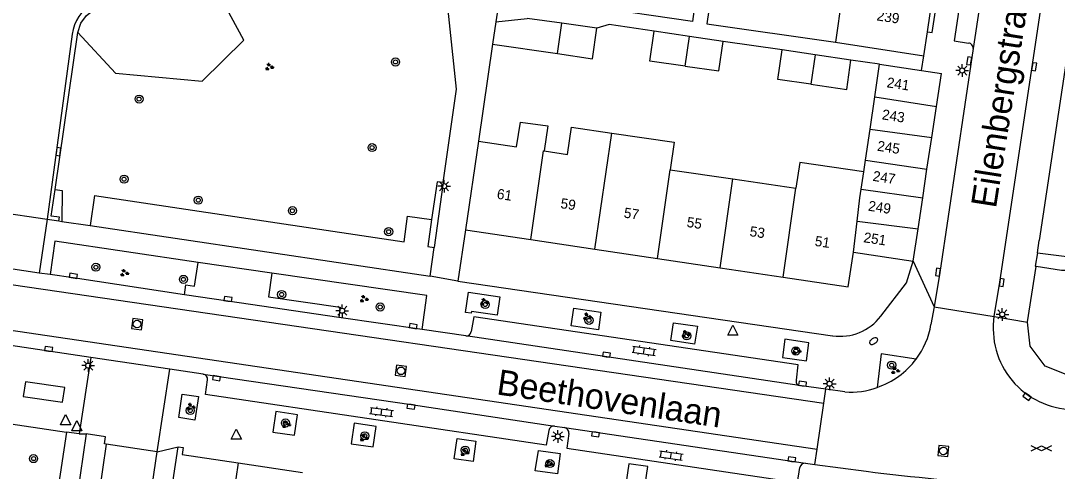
# Model space of a CAD drawing. Extents: x 132999 to 136000, y 398499 to 400501.
# Drawn here: x 134501.1 to 134603.3, y 399519.8 to 399564.2 of the extents above; entities that cross this region are included whole.
import ezdxf

# ---------------------------------------------------------------- set-up
doc = ezdxf.new("R2010")
doc.units = 0
for name, color, linetype in [('gg-afsc-erfafscheiding', 7, 'Continuous'), ('gg-afsc-hekwerk', 7, 'Continuous'), ('gg-afsc-muur', 7, 'Continuous'), ('gg-anno-huisnummerreeks BGT', 7, 'Continuous'), ('gg-anno-openbare ruimte label', 7, 'Continuous'), ('gg-bbg-abri', 7, 'Continuous'), ('gg-bbg-bijgebouw', 7, 'Continuous'), ('gg-bbg-gedigitaliseerde bebouwing', 7, 'Continuous'), ('gg-bbg-gedigitaliseerde bijgebouw', 7, 'Continuous'), ('gg-bbg-hoofdgebouw', 7, 'Continuous'), ('gg-bbg-tussenscheiding', 7, 'Continuous'), ('gg-knt-verharding', 7, 'Continuous'), ('gg-knt-verharding nz', 7, 'Continuous'), ('gt-grn-groengrens', 7, 'Continuous'), ('gt-grn-weggrens', 7, 'Continuous'), ('gt-symb-boom', 7, 'Continuous'), ('gt-symb-brandkraan', 7, 'Continuous'), ('gt-symb-gesloten verharding', 7, 'Continuous'), ('gt-symb-groenvak', 7, 'Continuous'), ('gt-symb-klinker verharding', 7, 'Continuous'), ('gt-symb-kolk', 7, 'Continuous'), ('gt-symb-lichtmast', 7, 'Continuous'), ('gt-symb-rioolschacht', 7, 'Continuous'), ('gt-symb-waterafsluiter', 7, 'Continuous')]:
    doc.layers.add(name, color=color, linetype=linetype)

# ---------------------------------------------------------------- blocks, each defined once
blk = doc.blocks.new('gt0-KOLK')
at = {"layer": 'gt-symb-kolk'}
blk.add_lwpolyline([(0, 0), (0.37, 0), (0.37, 0.4), (-0.38, 0.4), (-0.38, 0), (0, 0)], dxfattribs=at)
blk = doc.blocks.new('gt0-LMAST')
at = {"layer": 'gt-symb-lichtmast'}
for p, q in [((-0.18, 0.17), (-0.45, 0.44)), ((-0.01, 0.25), (-0.01, 0.62)), ((0.17, 0.17), (0.44, 0.44)), ((-0.26, 0), (-0.63, 0)), ((-0.18, -0.18), (-0.45, -0.45)), ((-0.01, -0.25), (-0.01, -0.63)), ((0.44, -0.45), (0.17, -0.18)), ((0.24, 0), (0.62, 0))]:
    blk.add_line(p, q, dxfattribs=at)
blk.add_circle((-0.01, 0), 0.25, dxfattribs=at)
blk = doc.blocks.new('gt0-BR')
at = {"layer": 'gt-symb-brandkraan'}
for centre, radius, start, end in [((-0.24, 0), 0.206, 107.5669, 252.4331), ((0.6, -2.66), 3, 106.892, 107.5669), ((0, -0.69), 0.938, 73.108, 106.892), ((-0.6, -2.66), 3, 72.4331, 73.108), ((0.24, 0), 0.206, 287.567, 72.4331), ((0.6, 2.66), 3, 252.4331, 253.108), ((0, 0.69), 0.938, 253.108, 286.8921), ((-0.6, 2.66), 3, 286.8921, 287.567)]:
    blk.add_arc(centre, radius, start, end, dxfattribs=at)
blk = doc.blocks.new('gt0-BOOM')
at = {"layer": 'gt-symb-boom'}
for radius in [0.4, 0.2]:
    blk.add_circle((0, 0), radius, dxfattribs=at)
blk = doc.blocks.new('gt0-GRVAK')
at = {"layer": 'gt-symb-groenvak'}
for p, q in [((-0.11, 0.19), (-0.23, 0.24)), ((-0.18, 0.15), (0.09, 0.15)), ((-0.09, 0.21), (-0.16, 0.32)), ((-0.05, 0.21), (-0.05, 0.39)), ((0, 0.21), (0.06, 0.32)), ((0.01, 0.19), (0.13, 0.24)), ((0.26, -0.05), (0.2, 0.06)), ((0.3, -0.05), (0.3, 0.13)), ((0.35, -0.05), (0.41, 0.06)), ((-0.24, -0.23), (-0.36, -0.18)), ((-0.32, -0.26), (-0.05, -0.26)), ((-0.23, -0.21), (-0.29, -0.09)), ((-0.18, -0.2), (-0.18, -0.02)), ((-0.14, -0.21), (-0.07, -0.09)), ((-0.12, -0.23), (0, -0.18)), ((0.24, -0.07), (0.12, -0.02)), ((0.17, -0.11), (0.44, -0.11)), ((0.37, -0.07), (0.49, -0.02))]:
    blk.add_line(p, q, dxfattribs=at)
blk = doc.blocks.new('gt0-RS')
at = {"layer": 'gt-symb-rioolschacht'}
blk.add_lwpolyline([(-0.5, -0.5), (0.5, -0.5), (0.5, 0.5), (-0.5, 0.5)], close=True, dxfattribs=at)
blk.add_circle((0, 0), 0.375, dxfattribs=at)
blk = doc.blocks.new('gt0-GESVH1')
at = {"layer": 'gt-symb-gesloten verharding'}
for p, q in [((-0.99, -0.26), (0.01, 0.24)), ((0.01, -0.26), (-0.99, 0.24)), ((0.01, 0.24), (1.01, -0.26)), ((1.01, 0.24), (0.01, -0.26))]:
    blk.add_line(p, q, dxfattribs=at)
blk = doc.blocks.new('gt0-KL1')
at = {"layer": 'gt-symb-klinker verharding'}
for p, q in [((-1.15, 0.3), (1.15, 0.3)), ((-1, -0.3), (-1, 0.3)), ((-0.5, 0.3), (-0.5, 0.45)), ((0, -0.3), (0, 0.3)), ((0.5, 0.3), (0.5, 0.45)), ((1, -0.3), (1, 0.3)), ((-1.15, -0.3), (1.15, -0.3)), ((-0.5, -0.45), (-0.5, -0.3)), ((0.5, -0.45), (0.5, -0.3))]:
    blk.add_line(p, q, dxfattribs=at)
blk = doc.blocks.new('gt0-WAFSL')
at = {"layer": 'gt-symb-waterafsluiter'}
for p, q in [((-0.5, -0.33), (0, 0.67)), ((0, 0.67), (0.5, -0.33)), ((0.5, -0.33), (-0.5, -0.33))]:
    blk.add_line(p, q, dxfattribs=at)

msp = doc.modelspace()

# ---------------------------------------------------------------- linework, layer by layer
at = {"layer": 'gg-afsc-erfafscheiding'}
for p, q in [((134576.14, 399561.33), (134570.34, 399562.18)), ((134585.76, 399559.92), (134582.93, 399560.34))]:
    msp.add_line(p, q, dxfattribs=at)
for points in [[(134567.66, 399566.59), (134567.31, 399564.12), (134556.89, 399565.64), (134556.02, 399566.44)], [(134569.09, 399566.39), (134568.73, 399563.91), (134581.41, 399562.11)], [(134563.55, 399563.18), (134559.1, 399563.83), (134557.88, 399563.47)]]:
    msp.add_lwpolyline(points, dxfattribs=at)
at = {"layer": 'gg-afsc-hekwerk'}
for points in [[(134641.39, 399538.18), (134633.54, 399544.21), (134631.36, 399545.43), (134629.55, 399545.1), (134618.48, 399541.08), (134616.11, 399540.57), (134611.14, 399539.91), (134608.65, 399539.72), (134606.18, 399539.59), (134603.68, 399539.59), (134601.17, 399540)], [(134600.33, 399534.49), (134600.33, 399534.54), (134601.17, 399540)], [(134629.35, 399530.48), (134621.87, 399529.93), (134619.32, 399529.77), (134616.87, 399529.65), (134606.77, 399529.26), (134604.3, 399529.28), (134602.06, 399530.17), (134600.59, 399532.14), (134600.33, 399534.49)]]:
    msp.add_lwpolyline(points, dxfattribs=at)
at = {"layer": 'gg-afsc-muur'}
msp.add_line((134547.62, 399561.89), (134546.24, 399552.33), dxfattribs=at)
at = {"layer": 'gg-bbg-abri'}
msp.add_lwpolyline([(134505.45, 399528.08), (134501.59, 399528.64), (134501.37, 399527.17), (134505.22, 399526.62), (134505.45, 399528.08)], dxfattribs=at)
at = {"layer": 'gg-bbg-bijgebouw'}
for p, q in [((134547.94, 399564.1), (134547.62, 399561.89)), ((134547.94, 399564.1), (134551.03, 399564.43)), ((134585.76, 399559.92), (134589.88, 399559.3)), ((134589.88, 399559.3), (134591.84, 399559.01)), ((134591.35, 399555.76), (134591.84, 399559.01)), ((134590.89, 399552.69), (134591.35, 399555.76)), ((134590.42, 399549.58), (134590.89, 399552.69)), ((134590, 399546.76), (134590.42, 399549.58)), ((134589.54, 399543.69), (134590, 399546.76)), ((134589.06, 399540.53), (134589.54, 399543.69)), ((134583.17, 399541.41), (134589.06, 399540.53))]:
    msp.add_line(p, q, dxfattribs=at)
at = {"layer": 'gg-bbg-gedigitaliseerde bebouwing'}
for p, q in [((134582.36, 399568.67), (134581.41, 399562.11)), ((134555.4, 399553.73), (134559.36, 399553.14)), ((134565.12, 399549.53), (134571.29, 399548.62)), ((134571.29, 399548.62), (134577.51, 399547.7))]:
    msp.add_line(p, q, dxfattribs=at)
for points in [[(134559.36, 399553.14), (134565.52, 399552.23), (134565.12, 399549.53)], [(134584.19, 399549.33), (134577.88, 399550.25), (134577.51, 399547.7)]]:
    msp.add_lwpolyline(points, dxfattribs=at)
at = {"layer": 'gg-bbg-gedigitaliseerde bijgebouw'}
for p, q in [((134554.43, 399563.96), (134551.03, 399564.43)), ((134557.88, 399563.47), (134554.43, 399563.96)), ((134567.02, 399562.67), (134563.55, 399563.18)), ((134570.34, 399562.18), (134567.02, 399562.67)), ((134547.62, 399561.89), (134554, 399560.97)), ((134579.41, 399560.85), (134576.14, 399561.33)), ((134582.93, 399560.34), (134579.41, 399560.85)), ((134585.28, 399556.71), (134585.76, 399559.92)), ((134584.81, 399553.51), (134585.28, 399556.71)), ((134584.36, 399550.47), (134584.81, 399553.51)), ((134584.19, 399549.33), (134584.36, 399550.47))]:
    msp.add_line(p, q, dxfattribs=at)
for points in [[(134554, 399560.97), (134557.45, 399560.47), (134557.88, 399563.47)], [(134566.6, 399559.74), (134563.12, 399560.24), (134563.55, 399563.18)], [(134566.6, 399559.74), (134569.92, 399559.26), (134570.34, 399562.18)], [(134578.99, 399557.95), (134575.72, 399558.42), (134576.14, 399561.33)], [(134578.99, 399557.95), (134582.51, 399557.44), (134582.93, 399560.34)]]:
    msp.add_lwpolyline(points, dxfattribs=at)
at = {"layer": 'gg-bbg-hoofdgebouw'}
for p, q in [((134590.48, 399563.11), (134591.1, 399567.35)), ((134590.13, 399560.76), (134590.48, 399563.11)), ((134581.41, 399562.11), (134590.13, 399560.76)), ((134546.24, 399552.33), (134544.94, 399543.59)), ((134544.94, 399543.59), (134551.38, 399542.64)), ((134551.38, 399542.64), (134557.69, 399541.7)), ((134557.69, 399541.7), (134563.86, 399540.79)), ((134563.86, 399540.79), (134570.03, 399539.87)), ((134570.03, 399539.87), (134576.24, 399538.95)), ((134522.53, 399520.63), (134528.89, 399519.68))]:
    msp.add_line(p, q, dxfattribs=at)
for points in [[(134546.24, 399552.33), (134549.98, 399551.78), (134550.37, 399554.23), (134553.05, 399553.84), (134552.69, 399551.38)], [(134552.69, 399551.38), (134555.01, 399551.04), (134555.4, 399553.73)], [(134576.24, 399538.95), (134582.67, 399538), (134583.17, 399541.41)], [(134515.4, 399512.83), (134515.23, 399512.85), (134516.63, 399522.22)], [(134516.63, 399522.22), (134517.12, 399522.15), (134517.01, 399521.45), (134522.53, 399520.63)]]:
    msp.add_lwpolyline(points, dxfattribs=at)
at = {"layer": 'gg-bbg-tussenscheiding'}
for p, q in [((134554, 399560.97), (134554.43, 399563.96)), ((134566.6, 399559.74), (134567.02, 399562.67)), ((134579.41, 399560.85), (134578.99, 399557.95)), ((134585.28, 399556.71), (134591.35, 399555.76)), ((134584.81, 399553.51), (134590.89, 399552.69)), ((134557.69, 399541.7), (134559.36, 399553.14)), ((134584.36, 399550.47), (134590.42, 399549.58)), ((134563.86, 399540.79), (134565.12, 399549.53)), ((134583.93, 399547.62), (134584.19, 399549.33)), ((134570.03, 399539.87), (134571.29, 399548.62)), ((134576.24, 399538.95), (134577.51, 399547.7)), ((134583.81, 399546.77), (134583.93, 399547.62)), ((134583.93, 399547.62), (134590, 399546.76)), ((134583.53, 399544.45), (134583.81, 399546.77)), ((134583.17, 399541.41), (134583.53, 399544.45)), ((134583.53, 399544.45), (134589.54, 399543.69)), ((134522.53, 399520.63), (134521.32, 399512.36))]:
    msp.add_line(p, q, dxfattribs=at)
msp.add_lwpolyline([(134551.38, 399542.64), (134552.63, 399551.39), (134552.69, 399551.38)], dxfattribs=at)
at = {"layer": 'gg-knt-verharding'}
for p, q in [((134506.17, 399562.88), (134503.73, 399544.65)), ((134542.76, 399548.26), (134541.85, 399541.87)), ((134498.05, 399545.49), (134503.73, 399544.65)), ((134503.73, 399544.65), (134504.87, 399544.48)), ((134504.87, 399544.48), (134505.18, 399544.43)), ((134505.18, 399544.43), (134507.95, 399544.02)), ((134507.95, 399544.02), (134541.45, 399539.03)), ((134544.94, 399543.59), (134544.18, 399538.54)), ((134601.3, 399541.35), (134601.48, 399542.56)), ((134541.45, 399539.03), (134541.85, 399541.87)), ((134502.94, 399539.35), (134497.26, 399540.19)), ((134504, 399539.19), (134502.94, 399539.35)), ((134544.18, 399538.54), (134581.13, 399533.17)), ((134591.12, 399536.03), (134590.82, 399534.27)), ((134591.12, 399536.03), (134597.05, 399535.07)), ((134540.66, 399533.78), (134532.47, 399534.96)), ((134597, 399534.69), (134597.05, 399535.07)), ((134544.98, 399533.15), (134540.66, 399533.78)), ((134508.01, 399531.04), (134498.77, 399532.41)), ((134515.8, 399529.88), (134508.01, 399531.04)), ((134519.1, 399529.39), (134515.8, 399529.88)), ((134519.1, 399529.39), (134539.6, 399526.38)), ((134580.45, 399527.91), (134577.83, 399528.27)), ((134580.25, 399526.51), (134580.45, 399527.91)), ((134582.34, 399527.65), (134580.45, 399527.91)), ((134579.59, 399521.99), (134580.25, 399526.51)), ((134497.66, 399524.85), (134505.62, 399523.67)), ((134505.62, 399523.67), (134504.75, 399517.8)), ((134553.74, 399524.26), (134554.7, 399524.11)), ((134507.2, 399471.94), (134514.57, 399521.73)), ((134509.53, 399522.49), (134508.78, 399517.32)), ((134514.57, 399521.73), (134509.53, 399522.49)), ((134579.37, 399520.47), (134579.59, 399521.99)), ((134578.46, 399520.6), (134579.37, 399520.47)), ((134579.37, 399520.47), (134584.44, 399519.81))]:
    msp.add_line(p, q, dxfattribs=at)
for points in [[(134599.86, 399597.3), (134598.38, 399597.5), (134593.1, 399562.24), (134594.53, 399562.01)], [(134542.76, 399548.26), (134544.07, 399557.47), (134541.86, 399578.37), (134527.23, 399578.92)], [(134597.05, 399535.07), (134597.59, 399538.44), (134602.59, 399571.77)], [(134590.48, 399563.11), (134590.95, 399563.05), (134592.11, 399570.79), (134591.62, 399570.86)], [(134605.76, 399571.27), (134605.6, 399570.28), (134605.66, 399570.27), (134601.48, 399542.56)], [(134594.96, 399561.47), (134591.7, 399539.41), (134591.12, 399536.03)], [(134518.6, 399540.4), (134504.49, 399542.48), (134504, 399539.19)], [(134601.3, 399541.35), (134601.09, 399540.01), (134601.17, 399540)], [(134517.24, 399537.2), (134517.38, 399538.18), (134518.25, 399538.05), (134518.6, 399540.4)], [(134585.87, 399535.09), (134588.39, 399538.37), (134589.06, 399540.53)], [(134517.24, 399537.2), (134506.27, 399538.87), (134504, 399539.19)], [(134525.85, 399539.34), (134525.53, 399537.01), (134532.6, 399535.98), (134532.47, 399534.96)], [(134540.66, 399533.78), (134541.15, 399537.12), (134525.85, 399539.34)], [(134532.47, 399534.96), (134521.52, 399536.59), (134517.24, 399537.2)], [(134548.33, 399537.01), (134548.08, 399535.21), (134545.54, 399535.57), (134545.52, 399535.39), (134544.93, 399535.47), (134545.23, 399537.47), (134548.33, 399537.01)], [(134558.04, 399533.74), (134555.36, 399534.13), (134555.62, 399535.9), (134558.28, 399535.5), (134558.04, 399533.74)], [(134577.56, 399528.8), (134577.72, 399530.29), (134545.77, 399535.04), (134545.51, 399533.57)], [(134565.17, 399532.69), (134565.43, 399534.45), (134567.8, 399534.1), (134567.53, 399532.33), (134565.17, 399532.69)], [(134576.17, 399531.04), (134578.54, 399530.71), (134578.79, 399532.48), (134576.43, 399532.83), (134576.17, 399531.04)], [(134589.37, 399530.86), (134585.92, 399531.39), (134585.52, 399528.07)], [(134553.16, 399523.82), (134552.88, 399522.37), (134519.32, 399527.37), (134519.52, 399528.82)], [(134517.04, 399527.4), (134518.63, 399527.17), (134518.26, 399524.86), (134516.68, 399525.11), (134517.04, 399527.4)], [(134526.24, 399525.69), (134525.96, 399523.67), (134528.11, 399523.37), (134528.38, 399525.38), (134526.24, 399525.69)], [(134533.99, 399524.55), (134533.69, 399522.53), (134535.86, 399522.21), (134536.14, 399524.23), (134533.99, 399524.55)], [(134507.58, 399523.5), (134506.68, 399517.4), (134506.95, 399517.37), (134506.93, 399517.19)], [(134509.53, 399522.49), (134509.38, 399522.51), (134509.48, 399523.22), (134507.58, 399523.5)], [(134544.12, 399523.05), (134545.98, 399522.77), (134545.7, 399520.77), (134543.82, 399521.04), (134544.12, 399523.05)], [(134555.13, 399523.52), (134554.93, 399522.1), (134577.66, 399518.72), (134577.9, 399520.17)], [(134551.82, 399519.87), (134552.15, 399521.85), (134554.29, 399521.56), (134554.02, 399519.56), (134551.82, 399519.87)], [(134560.76, 399518.54), (134562.62, 399518.27), (134562.91, 399520.27), (134561.05, 399520.55), (134560.76, 399518.54)]]:
    msp.add_lwpolyline(points, dxfattribs=at)
for centre, radius, start, end in [((134510.3, 399562.33), 4.16, 120.0989, 172.3823), ((134594.48, 399561.53), 0.488, 353.6338, 83.6599), ((134581.86, 399538.17), 5.06, 261.7338, 322.4514), ((134582.99, 399535.6), 7.94, 323.3684, 350.3279), ((134604.91, 399533.87), 7.96, 174.1151, 271.9737), ((134545.02, 399533.64), 0.492, 265.1075, 351.921), ((134582.99, 399535.61), 7.94, 288.5558, 323.366), ((134519.02, 399528.89), 0.504, 351.7462, 80.7615), ((134577.93, 399528.66), 0.4, 159.0729, 255.4326), ((134583.04, 399534.49), 6.88, 264.1761, 291.1289), ((134553.66, 399523.76), 0.506, 81.7497, 172.6895), ((134554.61, 399523.6), 0.524, 351.5506, 80.0894), ((134578.39, 399520.1), 0.501, 82.8853, 171.574), ((134609.7, 399716.57), 198.37, 262.6837, 266.7296)]:
    msp.add_arc(centre, radius, start, end, dxfattribs=at)
at = {"layer": 'gg-knt-verharding nz'}
for p, q in [((134457.39, 399544.45), (134580.25, 399526.51)), ((134456.74, 399540.12), (134579.59, 399521.99)), ((134525.85, 399539.34), (134518.6, 399540.4)), ((134577.83, 399528.27), (134544.98, 399533.15)), ((134508.01, 399531.04), (134506.89, 399523.5)), ((134539.6, 399526.38), (134553.74, 399524.26)), ((134506.89, 399523.5), (134505.62, 399523.67)), ((134554.7, 399524.11), (134578.46, 399520.6))]:
    msp.add_line(p, q, dxfattribs=at)
msp.add_lwpolyline([(134600.36, 399597.53), (134598.04, 399581.71), (134594.96, 399561.47)], dxfattribs=at)
at = {"layer": 'gt-grn-groengrens'}
for p, q in [((134504.5, 399547.58), (134506.74, 399563.06)), ((134504.5, 399547.58), (134505.2, 399547.47)), ((134505.2, 399547.47), (134505.18, 399544.43)), ((134508.39, 399546.99), (134507.95, 399544.02))]:
    msp.add_line(p, q, dxfattribs=at)
for points in [[(134506.74, 399563.06), (134510.47, 399559.04), (134518.99, 399558.27), (134523.09, 399562.31), (134520.59, 399566.94), (134517.25, 399570.53)], [(134506.74, 399563.06), (134507.05, 399563.98), (134507.6, 399564.74), (134508.61, 399565.52), (134517.25, 399570.53)], [(134542.76, 399548.26), (134542.16, 399548.35), (134541.61, 399544.62)], [(134504.87, 399544.48), (134504.92, 399544.85), (134504.12, 399544.96), (134504.5, 399547.58)], [(134508.39, 399546.99), (134538.89, 399542.42), (134539.24, 399544.96), (134541.61, 399544.62)], [(134541.61, 399544.62), (134541.23, 399541.96), (134541.85, 399541.87)], [(134601.3, 399541.35), (134603.94, 399541.01), (134607.11, 399540.74)]]:
    msp.add_lwpolyline(points, dxfattribs=at)
at = {"layer": 'gt-grn-weggrens'}
for p, q in [((134548.16, 399565.59), (134547.94, 399564.1)), ((134589.88, 399559.3), (134590.13, 399560.76)), ((134503.73, 399544.65), (134502.94, 399539.35)), ((134589.06, 399540.53), (134591.12, 399536.03)), ((134544.18, 399538.54), (134541.45, 399539.03)), ((134597.05, 399535.07), (134600.33, 399534.49)), ((134514.57, 399521.73), (134515.8, 399529.88)), ((134506.89, 399523.5), (134507.58, 399523.5)), ((134514.57, 399521.73), (134516.63, 399522.22))]:
    msp.add_line(p, q, dxfattribs=at)

# ---------------------------------------------------------------- block references
at = {"layer": 'gt-symb-boom'}
for p in [(134538.05, 399560.15), (134512.78, 399556.49), (134535.74, 399551.71), (134511.3, 399548.6), (134518.61, 399546.53), (134527.89, 399545.49), (134537.37, 399543.42), (134508.52, 399539.92), (134517.15, 399538.72), (134526.83, 399537.23), (134536.54, 399536), (134546.89, 399536.25), (134557.12, 399534.68), (134566.75, 399533.16), (134577.5, 399531.67), (134586.95, 399530.27), (134517.82, 399525.8), (134527.2, 399524.57), (134535.02, 399523.31), (134544.92, 399521.89), (134502.38, 399521.06), (134553.27, 399520.57)]:
    msp.add_blockref('gt0-BOOM', p, dxfattribs=at)
at = {"layer": 'gt-symb-brandkraan', "rotation": 33.37220238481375}
msp.add_blockref('gt0-BR', (134585.16, 399532.64), dxfattribs=at)
at = {"layer": 'gt-symb-gesloten verharding'}
msp.add_blockref('gt0-GESVH1', (134601.69, 399522.07), dxfattribs=at)
at = {"layer": 'gt-symb-groenvak'}
for p in [(134525.6, 399559.66), (134511.32, 399539.35), (134534.93, 399536.79), (134546.79, 399536.49), (134556.92, 399535.06), (134566.63, 399533.32), (134577.57, 399531.68), (134587.28, 399529.74), (134517.86, 399526.16), (134527.27, 399524.42), (134534.93, 399523.1), (134544.85, 399521.66), (134553.13, 399520.54)]:
    msp.add_blockref('gt0-GRVAK', p, dxfattribs=at)
at = {"layer": 'gt-symb-klinker verharding'}
for p, rotation in [((134562.54, 399531.68), -8.680850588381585), ((134536.67, 399525.65), -7.8141808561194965), ((134565.2, 399521.36), -8.680850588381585)]:
    msp.add_blockref('gt0-KL1', p, dxfattribs=dict(at, rotation=rotation))
at = {"layer": 'gt-symb-kolk'}
for p, rotation in [((134594.78, 399560.23), 81.54573827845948), ((134600.79, 399559.7), -98.56758990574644), ((134504.63, 399551.33), -97.6245074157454), ((134506.27, 399538.87), -8.680850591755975), ((134591.7, 399539.41), 81.60242742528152), ((134597.59, 399538.44), -98.9726266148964), ((134521.52, 399536.59), -8.45426172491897), ((134539.76, 399533.92), -8.746162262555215), ((134503.84, 399531.66), -8.45426172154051), ((134558.82, 399531.1), -8.45426172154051), ((134520.43, 399529.19), 171.6024274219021), ((134578.14, 399528.24), -8.049061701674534), ((134600.39, 399527.33), 145.3410637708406), ((134539.6, 399526.38), 171.6591331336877), ((134557.78, 399523.65), 171.43241009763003), ((134577.08, 399520.79), -8.397572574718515)]:
    msp.add_blockref('gt0-KOLK', p, dxfattribs=dict(at, rotation=rotation))
at = {"layer": 'gt-symb-lichtmast'}
for p in [(134593.91, 399559.31), (134542.84, 399547.91), (134532.81, 399535.63), (134597.86, 399535.27), (134507.78, 399530.23), (134580.84, 399528.44), (134554.05, 399523.25)]:
    msp.add_blockref('gt0-LMAST', p, dxfattribs=at)
at = {"layer": 'gt-symb-rioolschacht'}
for p, rotation in [((134512.58, 399534.32), 82.29934460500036), ((134538.58, 399529.71), -97.8709205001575), ((134592.04, 399521.82), -95.73909849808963)]:
    msp.add_blockref('gt0-RS', p, dxfattribs=dict(at, rotation=rotation))
at = {"layer": 'gt-symb-waterafsluiter'}
for p in [(134571.3, 399533.55), (134505.54, 399524.73), (134506.64, 399524.13), (134522.36, 399523.3)]:
    msp.add_blockref('gt0-WAFSL', p, dxfattribs=at)

# ---------------------------------------------------------------- texts
at = {"layer": 'gg-anno-huisnummerreeks BGT'}
for s, rotation, p in [('239', 351.6, (134585.42, 399564.25)), ('241', 351.4, (134586.41, 399557.66)), ('243', 351.4, (134585.94, 399554.5)), ('245', 351.4, (134585.47, 399551.41)), ('247', 351.4, (134585.03, 399548.44)), ('61', 351.5, (134547.99, 399546.68)), ('59', 351.5, (134554.26, 399545.75)), ('249', 351.4, (134584.58, 399545.5)), ('57', 351.5, (134560.5, 399544.82)), ('55', 351.5, (134566.7, 399543.9)), ('53', 351.5, (134572.9, 399542.99)), ('51', 351.6, (134579.32, 399542.03)), ('251', 351.4, (134584.12, 399542.39))]:
    msp.add_text(s, height=1, rotation=rotation, dxfattribs=at).set_placement(p)
at = {"layer": 'gg-anno-openbare ruimte label'}
for s, rotation, p in [('Eilenbergstraat', 81.1, (134597.22, 399545.66)), ('Beethovenlaan', 351.5, (134547.93, 399527.4))]:
    msp.add_text(s, height=2.5, rotation=rotation, dxfattribs=at).set_placement(p)

doc.saveas('drawing.dxf')
